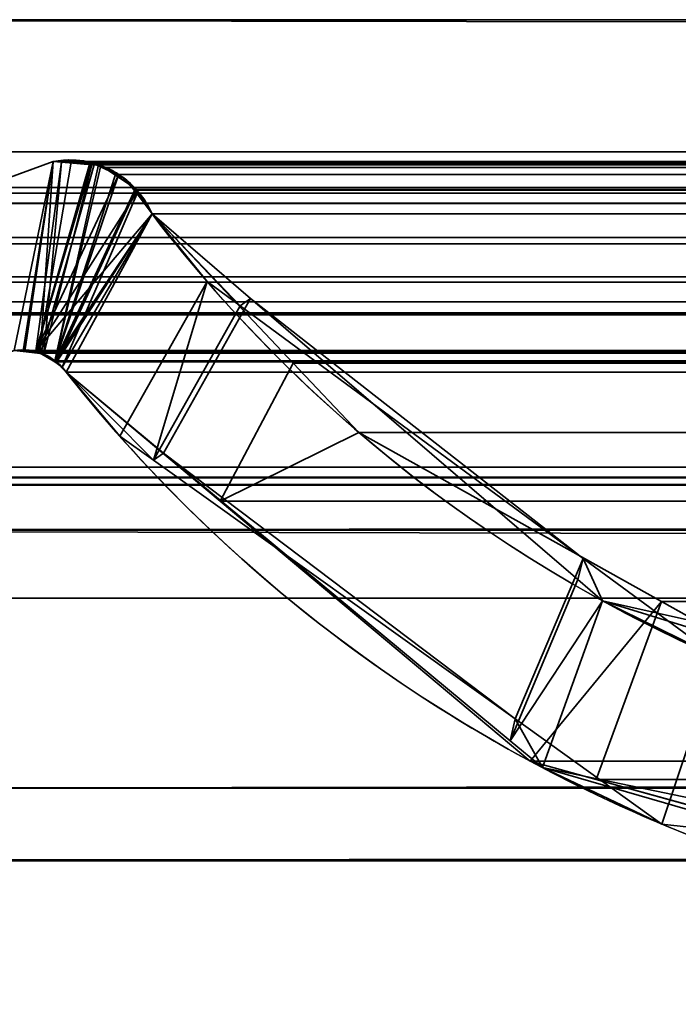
# Model space of a CAD drawing. Header units: millimetres. Extents: x -587 to 3688, y -115 to 120.
# Tile 721 of 960: x 2491.97 to 2494.99, y -1.86 to 2.65. Entities that reach past the tile are written whole.
import ezdxf

# ---------------------------------------------------------------- set-up
doc = ezdxf.new("R2010")
doc.units = ezdxf.units.MM
doc.layers.add('151', color=7, linetype='Continuous', true_color=0xffffff)

# ---------------------------------------------------------------- blocks, each defined once
blk = doc.blocks.new('UG_SURFACE_003')
at = {"layer": '151', "color": 252, "linetype": 'Continuous', "lineweight": 35}
for points in [[(3687.5, -40, 2198), (3687.5, 110, 2198), (2312.5, 110, 2198), (2312.5, -40, 2198)], [(2462.5001, -40, 2048.0001), (2462.5001, 110, 2048.0001), (3537.4999, 110, 2048.0001), (3537.4999, -40, 2048.0001)]]:
    blk.add_3dface(points, dxfattribs=at)
blk = doc.blocks.new('UG_SURFACE_087')
at = {"layer": '151', "color": 43, "linetype": 'Continuous', "lineweight": 35}
for points in [[(2490.9999, 0, 2017), (2490.9999, -49, 2017), (3509.0001, -49, 2017), (3509.0001, 0, 2017)], [(2490.9999, 0, 2), (2530, 0, 951.5), (2556, 0, 948)], [(2556, 0, 948), (2582, 0, 951.5), (3509.0001, 0, 2), (2490.9999, 0, 2)], [(2490.9999, 0, 2), (2490.9999, 0, 2017), (2530, 0, 1186.5), (2530, 0, 951.5)], [(2490.9999, 0, 2017), (2556, 0, 1190.0001), (2530, 0, 1186.5)], [(2582, 0, 1186.5), (2556, 0, 1190.0001), (2490.9999, 0, 2017), (3509.0001, 0, 2017)], [(2490.9999, 0, 2), (3509.0001, 0, 2), (3509.0001, -2), (2490.9999, -2)]]:
    blk.add_3dface(points, dxfattribs=at)
blk = doc.blocks.new('UG_SURFACE_093')
at = {"layer": '151', "color": 252, "linetype": 'Continuous', "lineweight": 35}
for points in [[(2486.0001, -46.92, 2022.5), (3513.9999, -46.92, 2022.5), (3513.9999, 13.92, 2022.5), (2486.0001, 13.92, 2022.5)], [(2487.5, -46.92, 2020.9999), (2487.5, 13.92, 2020.9999), (3512.5, 13.92, 2020.9999), (3512.5, -46.92, 2020.9999)]]:
    blk.add_3dface(points, dxfattribs=at)
blk = doc.blocks.new('UG_SURFACE_095')
at = {"layer": '151', "color": 7, "linetype": 'Continuous', "lineweight": 35}
for points in [[(2490.2101, 1.295, -7), (2492.1267, 1.997, -7), (2491.9486, 1.1329, -7), (2490.4916, 0.5991, -7)], [(2490.4916, 0.5991, 2018.0085), (2491.9486, 1.1329, 2016.5515), (2492.1267, 1.997, 2016.3734), (2490.2101, 1.295, 2018.2898)], [(2492.1267, 1.997, -7), (2490.2101, 1.295, -7), (2490.2101, 1.295, 2018.2898), (2492.1267, 1.997, 2016.3734)], [(2491.9899, 1.1314, -7), (2491.9486, 1.1329, -7), (2492.1267, 1.997, -7)], [(2492.1267, 1.997, 2016.3734), (2491.9486, 1.1329, 2016.5515), (2491.9896, 1.1281, 2016.5102)], [(2491.9896, 1.1281, 2016.5102), (2492.0676, 1.119, 2016.4325), (2492.1267, 1.997, 2016.3734)], [(2492.1267, 1.997, -7), (2492.1646, 1.9963, -7), (2492.0466, 1.1294, -7), (2491.9899, 1.1314, -7)], [(2492.1646, 1.9963, -7), (2492.295, 1.9939, -7), (2492.0466, 1.1294, -7)], [(2492.0466, 1.1294, -7), (2492.295, 1.9939, -7), (2492.3027, 1.9904, -7)], [(2492.3027, 1.9904, -7), (2492.4245, 1.9346, -7), (2492.0466, 1.1294, -7)], [(2492.0676, 1.119, 2016.4325), (2492.0831, 1.1172, 2016.417), (2492.1644, 1.9939, 2016.3355), (2492.1267, 1.997, 2016.3734)], [(2492.0831, 1.1172, 2016.417), (2492.3029, 1.9825, 2016.197), (2492.1644, 1.9939, 2016.3355)], [(2492.3449, 1.979, 2016.1552), (2492.3029, 1.9825, 2016.197), (2492.0831, 1.1172, 2016.417), (2492.1339, 1.0806, 2016.366)], [(2492.1267, 1.997, -7), (2492.1267, 1.997, 2016.3734), (2492.1644, 1.9939, 2016.3355)], [(2492.1644, 1.9939, 2016.3355), (2492.1646, 1.9963, -7), (2492.1267, 1.997, -7)], [(2492.1646, 1.9963, -7), (2492.1644, 1.9939, 2016.3355), (2492.3029, 1.9825, 2016.197)], [(2492.3029, 1.9825, 2016.197), (2492.295, 1.9939, -7), (2492.1646, 1.9963, -7)], [(2492.3029, 1.9825, 2016.197), (2492.3027, 1.9904, -7), (2492.295, 1.9939, -7)], [(2492.3027, 1.9904, -7), (2492.3029, 1.9825, 2016.197), (2492.3449, 1.979, 2016.1552)], [(2492.3449, 1.979, 2016.1552), (2492.4245, 1.9346, -7), (2492.3027, 1.9904, -7)], [(2492.1339, 1.0806, 2016.366), (2492.4223, 1.9273, 2016.0775), (2492.3449, 1.979, 2016.1552)], [(2492.3449, 1.979, 2016.1552), (2492.4223, 1.9273, 2016.0775), (2492.4245, 1.9346, -7)], [(2492.0466, 1.1294, -7), (2492.4245, 1.9346, -7), (2492.4448, 1.9253, -7), (2492.5082, 1.8542, -7)], [(2492.5022, 1.8741, 2015.9976), (2492.4223, 1.9273, 2016.0775), (2492.1339, 1.0806, 2016.366)], [(2492.4448, 1.9253, -7), (2492.4245, 1.9346, -7), (2492.4223, 1.9273, 2016.0775)], [(2492.4448, 1.9253, -7), (2492.4223, 1.9273, 2016.0775), (2492.5022, 1.8741, 2015.9976)], [(2492.5022, 1.8741, 2015.9976), (2492.5082, 1.8542, -7), (2492.4448, 1.9253, -7)], [(2492.5082, 1.8542, -7), (2492.558, 1.7985, -7), (2492.5785, 1.7573, -7), (2492.0466, 1.1294, -7)], [(2492.1339, 1.0806, 2016.366), (2492.1675, 1.0564, 2016.3326), (2492.5129, 1.8578, 2015.9869), (2492.5022, 1.8741, 2015.9976)], [(2492.5785, 1.7573, 2015.9214), (2492.5129, 1.8578, 2015.9869), (2492.1675, 1.0564, 2016.3326)], [(2492.5022, 1.8741, 2015.9976), (2492.5129, 1.8578, 2015.9869), (2492.5082, 1.8542, -7)], [(2492.5082, 1.8542, -7), (2492.5129, 1.8578, 2015.9869), (2492.5785, 1.7573, 2015.9214)], [(2492.5785, 1.7573, 2015.9214), (2492.558, 1.7985, -7), (2492.5082, 1.8542, -7)], [(2492.1339, 1.0875, -7), (2492.0664, 1.12, -7), (2492.0466, 1.1294, -7), (2492.5785, 1.7573, -7)], [(2492.1358, 1.0858, -7), (2492.1339, 1.0875, -7), (2492.5785, 1.7573, -7)], [(2492.1856, 1.0331, -7), (2492.1358, 1.0858, -7), (2492.5785, 1.7573, -7)], [(2492.5785, 1.7573, 2015.9214), (2492.1675, 1.0564, 2016.3326), (2492.1856, 1.0331, 2016.3143)], [(2492.5785, 1.7573, -7), (2493.0296, 1.3698, -7), (2492.631, 0.6632, -7), (2492.1856, 1.0331, -7)], [(2492.1856, 1.0331, 2016.3143), (2492.4307, 0.7409, 2016.0694), (2492.831, 1.4475, 2015.6691), (2492.5785, 1.7573, 2015.9214)], [(2492.5785, 1.7573, 2015.9214), (2492.5785, 1.7573, -7), (2492.558, 1.7985, -7)], [(2492.5785, 1.7573, -7), (2492.831, 1.4475, 2015.6691), (2492.9812, 1.3368, 2015.5189)], [(2492.5785, 1.7573, -7), (2492.5785, 1.7573, 2015.9214), (2492.831, 1.4475, 2015.6691)], [(2492.9812, 1.3368, 2015.5189), (2493.0296, 1.3698, -7), (2492.5785, 1.7573, -7)], [(2492.831, 1.4475, 2015.6691), (2492.4307, 0.7409, 2016.0694), (2492.5845, 0.6308, 2015.9156)], [(2492.9812, 1.3368, 2015.5189), (2492.831, 1.4475, 2015.6691), (2492.5845, 0.6308, 2015.9156)], [(2494.2164, -0.6536, -7), (2492.631, 0.6632, -7), (2493.0296, 1.3698, -7), (2494.5252, 0.0846, -7)], [(2493.0296, 1.3698, -7), (2492.9812, 1.3368, 2015.5189), (2494.5498, 0.1813, 2013.9503)], [(2494.5498, 0.1813, 2013.9503), (2494.5252, 0.0846, -7), (2493.0296, 1.3698, -7)], [(2492.5845, 0.6308, 2015.9156), (2494.2389, -0.5532, 2014.2612), (2494.5498, 0.1813, 2013.9503), (2492.9812, 1.3368, 2015.5189)], [(2491.9486, 1.1329, -7), (2491.9899, 1.1314, -7), (2491.9896, 1.1281, 2016.5102)], [(2491.9896, 1.1281, 2016.5102), (2491.9486, 1.1329, 2016.5515), (2491.9486, 1.1329, -7)], [(2492.0676, 1.119, 2016.4325), (2491.9896, 1.1281, 2016.5102), (2491.9899, 1.1314, -7)], [(2491.9899, 1.1314, -7), (2492.0466, 1.1294, -7), (2492.0676, 1.119, 2016.4325)], [(2492.0466, 1.1294, -7), (2492.0664, 1.12, -7), (2492.0676, 1.119, 2016.4325)], [(2492.0664, 1.12, -7), (2492.1339, 1.0875, -7), (2492.1339, 1.0806, 2016.366)], [(2492.1339, 1.0806, 2016.366), (2492.0831, 1.1172, 2016.417), (2492.0664, 1.12, -7)], [(2492.0831, 1.1172, 2016.417), (2492.0676, 1.119, 2016.4325), (2492.0664, 1.12, -7)], [(2492.1339, 1.0875, -7), (2492.1358, 1.0858, -7), (2492.1339, 1.0806, 2016.366)], [(2492.1675, 1.0564, 2016.3326), (2492.1339, 1.0806, 2016.366), (2492.1358, 1.0858, -7)], [(2492.1358, 1.0858, -7), (2492.1856, 1.0331, -7), (2492.1856, 1.0331, 2016.3143)], [(2492.1856, 1.0331, 2016.3143), (2492.1675, 1.0564, 2016.3326), (2492.1358, 1.0858, -7)], [(2492.1856, 1.0331, -7), (2492.631, 0.6632, -7), (2492.5845, 0.6308, 2015.9156)], [(2492.5845, 0.6308, 2015.9156), (2492.4307, 0.7409, 2016.0694), (2492.1856, 1.0331, -7)], [(2492.4307, 0.7409, 2016.0694), (2492.1856, 1.0331, 2016.3143), (2492.1856, 1.0331, -7)], [(2494.2389, -0.5532, 2014.2612), (2492.5845, 0.6308, 2015.9156), (2492.631, 0.6632, -7)], [(2492.631, 0.6632, -7), (2494.2164, -0.6536, -7), (2494.2389, -0.5532, 2014.2612)], [(2494.2389, -0.5532, 2014.2612), (2494.9107, -1.0341, 2013.5894), (2495.1656, -0.2724, 2013.3343), (2494.5498, 0.1813, 2013.9503)], [(2494.6392, -0.0133, -7), (2494.5252, 0.0846, -7), (2494.5498, 0.1813, 2013.9503)], [(2494.6392, -0.0133, -7), (2494.5498, 0.1813, 2013.9503), (2495.1656, -0.2724, 2013.3343)], [(2494.5252, 0.0846, -7), (2494.6392, -0.0133, -7), (2494.2164, -0.6536, -7)], [(2494.3638, -0.7759, -7), (2494.2164, -0.6536, -7), (2494.6392, -0.0133, -7)], [(2494.6392, -0.0133, -7), (2496.6075, -0.6191, -7), (2496.4116, -1.369, -7), (2494.3638, -0.7759, -7)], [(2494.6392, -0.0133, -7), (2495.1656, -0.2724, 2013.3343), (2496.5956, -0.4504, 2011.9042)], [(2496.5956, -0.4504, 2011.9042), (2496.6075, -0.6191, -7), (2494.6392, -0.0133, -7)], [(2496.5956, -0.4504, 2011.9042), (2495.1656, -0.2724, 2013.3343), (2494.9107, -1.0341, 2013.5894), (2496.3982, -1.1969, 2012.1019)], [(2494.2389, -0.5532, 2014.2612), (2494.2164, -0.6536, -7), (2494.3638, -0.7759, -7)], [(2494.9107, -1.0341, 2013.5894), (2494.2389, -0.5532, 2014.2612), (2494.3638, -0.7759, -7)], [(2494.3638, -0.7759, -7), (2496.4116, -1.369, -7), (2496.3982, -1.1969, 2012.1019)], [(2496.3982, -1.1969, 2012.1019), (2494.9107, -1.0341, 2013.5894), (2494.3638, -0.7759, -7)]]:
    blk.add_3dface(points, dxfattribs=at)
blk = doc.blocks.new('UG_SURFACE_096')
at = {"layer": '151', "color": 7, "linetype": 'Continuous', "lineweight": 35}
for points in [[(3511.6749, 2.6459, 2020.175), (3511.6284, 5.9608, 2020.1285), (2488.3716, 5.9608, 2020.1285), (2488.3251, 2.6459, 2020.175)], [(2489.295, 2.0412, 2019.2049), (2489.3775, 4.9715, 2019.1224), (3510.6225, 4.9715, 2019.1224), (3510.705, 2.0412, 2019.2049)], [(3511.6694, 1.0733, 2020.1695), (2488.3251, 2.6459, 2020.175), (2488.239, 0.3112, 2020.261)], [(3511.6694, 1.0733, 2020.1695), (3511.6749, 2.6459, 2020.175), (2488.3251, 2.6459, 2020.175)], [(2489.295, 2.0412, 2019.2049), (3510.705, 2.0412, 2019.2049), (3510.6883, 1.8784, 2019.1882), (2489.3117, 1.8784, 2019.1882)], [(2490.2101, 1.295, 2018.2898), (2492.1267, 1.997, 2016.3734), (2491.9486, 1.1329, 2016.5515), (2490.4916, 0.5991, 2018.0085)], [(2492.1267, 1.997, 2016.3734), (2490.2101, 1.295, 2018.2898), (3509.7899, 1.295, 2018.2898), (3507.8733, 1.997, 2016.3734)], [(2491.9968, 1.1297, 2016.5033), (2491.9486, 1.1329, 2016.5515), (2492.1267, 1.997, 2016.3734)], [(2492.1267, 1.997, 2016.3734), (2492.209, 1.9934, 2016.2911), (2492.0607, 1.1255, 2016.4394), (2491.9968, 1.1297, 2016.5033)], [(2492.0692, 1.1208, 2016.4309), (2492.0607, 1.1255, 2016.4394), (2492.209, 1.9934, 2016.2911), (2492.3151, 1.9887, 2016.1848)], [(2492.1334, 1.0854, 2016.3665), (2492.0692, 1.1208, 2016.4309), (2492.3151, 1.9887, 2016.1848), (2492.3339, 1.982, 2016.166)], [(2492.1267, 1.997, 2016.3734), (3507.8733, 1.997, 2016.3734), (3507.7932, 2.0043, 2016.2933)], [(2492.209, 1.9934, 2016.2911), (2492.1267, 1.997, 2016.3734), (3507.7932, 2.0043, 2016.2933)], [(2492.3339, 1.982, 2016.166), (2492.3661, 1.9704, 2016.1338), (2492.4116, 1.9378, 2016.0885), (2492.1334, 1.0854, 2016.3665)], [(3507.7932, 2.0043, 2016.2933), (3507.791, 2.0038, 2016.2911), (2492.209, 1.9934, 2016.2911)], [(2492.3151, 1.9887, 2016.1848), (2492.209, 1.9934, 2016.2911), (3507.791, 2.0038, 2016.2911)], [(2492.3151, 1.9887, 2016.1848), (3507.791, 2.0038, 2016.2911), (3507.6666, 1.974, 2016.1667)], [(3507.6666, 1.974, 2016.1667), (2492.3339, 1.982, 2016.166), (2492.3151, 1.9887, 2016.1848)], [(2492.3661, 1.9704, 2016.1338), (2492.3339, 1.982, 2016.166), (3507.6666, 1.974, 2016.1667)], [(2492.4116, 1.9378, 2016.0885), (2492.5065, 1.8695, 2015.9934), (2492.1434, 1.08, 2016.3567), (2492.1334, 1.0854, 2016.3665)], [(2492.3661, 1.9704, 2016.1338), (3507.6666, 1.974, 2016.1667), (3507.6149, 1.9616, 2016.115)], [(3507.6149, 1.9616, 2016.115), (2492.4116, 1.9378, 2016.0885), (2492.3661, 1.9704, 2016.1338)], [(3507.6149, 1.9616, 2016.115), (3507.5877, 1.941, 2016.0878), (2492.4116, 1.9378, 2016.0885)], [(2492.5065, 1.8695, 2015.9934), (2492.4116, 1.9378, 2016.0885), (3507.5877, 1.941, 2016.0878)], [(2492.5065, 1.8695, 2015.9934), (3507.5877, 1.941, 2016.0878), (3507.4935, 1.8695, 2015.9934)], [(2489.3117, 1.8784, 2019.1882), (3510.6883, 1.8784, 2019.1882), (3510.6795, 1.8545, 2019.1793)], [(3510.6795, 1.8545, 2019.1793), (2489.3186, 1.8526, 2019.1815), (2489.3117, 1.8784, 2019.1882)], [(2489.3308, 1.8061, 2019.1691), (2489.3186, 1.8526, 2019.1815), (3510.6795, 1.8545, 2019.1793)], [(2489.3308, 1.8061, 2019.1691), (3510.6795, 1.8545, 2019.1793), (3510.6115, 1.6712, 2019.1114)], [(2492.1434, 1.08, 2016.3567), (2492.5065, 1.8695, 2015.9934), (2492.5086, 1.8664, 2015.9914), (2492.5785, 1.7573, 2015.9214)], [(3507.4935, 1.8695, 2015.9934), (2492.5086, 1.8664, 2015.9914), (2492.5065, 1.8695, 2015.9934)], [(3507.4935, 1.8695, 2015.9934), (3507.4914, 1.8664, 2015.9914), (2492.5086, 1.8664, 2015.9914)], [(2492.5086, 1.8664, 2015.9914), (3507.4914, 1.8664, 2015.9914), (3507.4215, 1.7573, 2015.9214), (2492.5785, 1.7573, 2015.9214)], [(2489.3308, 1.8061, 2019.1691), (3510.6115, 1.6712, 2019.1114), (3510.5958, 1.6501, 2019.0959)], [(3510.5958, 1.6501, 2019.0959), (2489.4049, 1.6499, 2019.0949), (2489.3308, 1.8061, 2019.1691)], [(2492.1856, 1.0331, 2016.3143), (2492.1434, 1.08, 2016.3567), (2492.5785, 1.7573, 2015.9214)], [(2492.5785, 1.7573, 2015.9214), (2493.2246, 1.0746, 2015.2755), (2492.8894, 0.4432, 2015.6107), (2492.1856, 1.0331, 2016.3143)], [(2492.5785, 1.7573, 2015.9214), (3507.4215, 1.7573, 2015.9214), (3506.7754, 1.0746, 2015.2755), (2493.2246, 1.0746, 2015.2755)], [(2489.4049, 1.6499, 2019.0949), (3510.5958, 1.6501, 2019.0959), (3510.493, 1.5104, 2018.9931)], [(2489.4185, 1.6214, 2019.0816), (2489.4049, 1.6499, 2019.0949), (3510.493, 1.5104, 2018.9931)], [(2489.4185, 1.6214, 2019.0816), (3510.493, 1.5104, 2018.9931), (3510.4425, 1.4749, 2018.9426)], [(3510.4425, 1.4749, 2018.9426), (2489.5568, 1.4693, 2018.9433), (2489.4185, 1.6214, 2019.0816)], [(2489.579, 1.4448, 2018.9211), (2489.5568, 1.4693, 2018.9433), (3510.4425, 1.4749, 2018.9426)], [(2489.579, 1.4448, 2018.9211), (3510.4425, 1.4749, 2018.9426), (3510.2572, 1.3446, 2018.7571)], [(2489.579, 1.4448, 2018.9211), (3510.2572, 1.3446, 2018.7571), (3510.2487, 1.3429, 2018.7485)], [(3510.2487, 1.3429, 2018.7485), (2489.7542, 1.3555, 2018.7457), (2489.579, 1.4448, 2018.9211)], [(2489.8539, 1.3048, 2018.6462), (2489.7542, 1.3555, 2018.7457), (3510.2487, 1.3429, 2018.7485)], [(2489.97, 1.3016, 2018.5301), (2489.8539, 1.3048, 2018.6462), (3510.2487, 1.3429, 2018.7485)], [(3510.2487, 1.3429, 2018.7485), (3510.0288, 1.3001, 2018.5287), (2489.97, 1.3016, 2018.5301)], [(2489.97, 1.3016, 2018.5301), (3510.0288, 1.3001, 2018.5287), (3509.9199, 1.2788, 2018.42)], [(2490.2101, 1.295, 2018.2898), (2489.97, 1.3016, 2018.5301), (3509.9199, 1.2788, 2018.42)], [(3509.9199, 1.2788, 2018.42), (3509.7899, 1.295, 2018.2898), (2490.2101, 1.295, 2018.2898)], [(3508.0514, 1.1329, 2016.5515), (3509.5084, 0.5991, 2018.0085), (2490.4916, 0.5991, 2018.0085), (2491.9486, 1.1329, 2016.5515)], [(3508.0514, 1.1329, 2016.5515), (2491.9486, 1.1329, 2016.5515), (2491.9968, 1.1297, 2016.5033)], [(3508.0011, 1.1363, 2016.5012), (2491.9968, 1.1297, 2016.5033), (2492.0607, 1.1255, 2016.4394)], [(3508.0011, 1.1363, 2016.5012), (3508.003, 1.1361, 2016.5031), (2491.9968, 1.1297, 2016.5033)], [(2491.9968, 1.1297, 2016.5033), (3508.003, 1.1361, 2016.5031), (3508.0514, 1.1329, 2016.5515)], [(2492.0607, 1.1255, 2016.4394), (3507.9315, 1.1144, 2016.4313), (3508.0011, 1.1363, 2016.5012)], [(2492.0607, 1.1255, 2016.4394), (2492.0692, 1.1208, 2016.4309), (3507.9315, 1.1144, 2016.4313)], [(3507.8826, 1.0991, 2016.3825), (2492.0692, 1.1208, 2016.4309), (2492.1334, 1.0854, 2016.3665)], [(3507.8826, 1.0991, 2016.3825), (3507.9315, 1.1144, 2016.4313), (2492.0692, 1.1208, 2016.4309)], [(2492.1334, 1.0854, 2016.3665), (3507.8673, 1.0844, 2016.3674), (3507.8826, 1.0991, 2016.3825)], [(3507.8673, 1.0844, 2016.3674), (2492.1334, 1.0854, 2016.3665), (2492.1434, 1.08, 2016.3567)], [(2492.1434, 1.08, 2016.3567), (3507.8144, 1.0331, 2016.3143), (3507.8673, 1.0844, 2016.3674)], [(2488.239, 0.3112, 2020.261), (3511.7145, 0.3101, 2020.2143), (3511.6694, 1.0733, 2020.1695)], [(2492.1434, 1.08, 2016.3567), (2492.1856, 1.0331, 2016.3143), (3507.8144, 1.0331, 2016.3143)], [(2493.2246, 1.0746, 2015.2755), (2493.5248, 0.7572, 2014.9751), (2492.8894, 0.4432, 2015.6107)], [(2493.5248, 0.7572, 2014.9751), (2493.2246, 1.0746, 2015.2755), (3506.7754, 1.0746, 2015.2755)], [(2493.5248, 0.7572, 2014.9751), (3506.7754, 1.0746, 2015.2755), (3506.4752, 0.7572, 2014.9751)], [(3507.8144, 1.0331, 2016.3143), (2492.1856, 1.0331, 2016.3143), (2492.8894, 0.4432, 2015.6107)], [(2492.8894, 0.4432, 2015.6107), (3507.1428, 0.3426, 2015.6429), (3507.8144, 1.0331, 2016.3143)], [(2494.3078, -0.7461, 2014.1921), (2492.8894, 0.4432, 2015.6107), (2493.5248, 0.7572, 2014.9751), (2494.9093, -0.0163, 2013.5906)], [(3506.4752, 0.7572, 2014.9751), (3505.0907, -0.0163, 2013.5906), (2494.9093, -0.0163, 2013.5906), (2493.5248, 0.7572, 2014.9751)], [(2490.077, 0.516, 2018.4231), (3509.5084, 0.5991, 2018.0085), (3509.8991, 0.5179, 2018.3992)], [(2490.077, 0.516, 2018.4231), (2490.4916, 0.5991, 2018.0085), (3509.5084, 0.5991, 2018.0085)], [(2489.2697, -0.872, 2019.2304), (3510.6926, 0.5499, 2019.1925), (3510.6869, -0.4242, 2019.187)], [(2489.2697, -0.872, 2019.2304), (2489.3074, 0.5499, 2019.1925), (3510.6926, 0.5499, 2019.1925)], [(2489.3124, 0.5521, 2019.1877), (3510.6876, 0.5521, 2019.1877), (3510.6926, 0.5499, 2019.1925), (2489.3074, 0.5499, 2019.1925)], [(3510.6852, 0.5531, 2019.1853), (2489.3124, 0.5521, 2019.1877), (2489.3148, 0.5531, 2019.1853)], [(3510.6852, 0.5531, 2019.1853), (3510.6876, 0.5521, 2019.1877), (2489.3124, 0.5521, 2019.1877)], [(2489.3148, 0.5531, 2019.1853), (2489.3208, 0.5528, 2019.1793), (3510.6792, 0.5528, 2019.1793)], [(3510.6792, 0.5528, 2019.1793), (3510.6852, 0.5531, 2019.1853), (2489.3148, 0.5531, 2019.1853)], [(2489.3208, 0.5528, 2019.1793), (2489.3408, 0.5518, 2019.1593), (3510.6595, 0.5519, 2019.1593)], [(3510.6595, 0.5519, 2019.1593), (3510.6792, 0.5528, 2019.1793), (2489.3208, 0.5528, 2019.1793)], [(3510.607, 0.5496, 2019.1071), (3510.6595, 0.5519, 2019.1593), (2489.3408, 0.5518, 2019.1593)], [(2489.3408, 0.5518, 2019.1593), (2489.3932, 0.5493, 2019.1069), (3510.607, 0.5496, 2019.1071)], [(3509.9823, 0.5216, 2018.4824), (3510.607, 0.5496, 2019.1071), (2489.3932, 0.5493, 2019.1069)], [(2489.3932, 0.5493, 2019.1069), (2490.0184, 0.5189, 2018.4815), (3509.9823, 0.5216, 2018.4824)], [(3509.8991, 0.5179, 2018.3992), (3509.9823, 0.5216, 2018.4824), (2490.0184, 0.5189, 2018.4815)], [(3509.8991, 0.5179, 2018.3992), (2490.0184, 0.5189, 2018.4815), (2490.077, 0.516, 2018.4231)], [(3506.8426, 0.0339, 2015.3425), (2492.8894, 0.4432, 2015.6107), (2494.3078, -0.7461, 2014.1921)], [(3506.8426, 0.0339, 2015.3425), (3507.1428, 0.3426, 2015.6429), (2492.8894, 0.4432, 2015.6107)], [(3511.8573, -2.122, 2020.3571), (2488.239, 0.3112, 2020.261), (2488.1506, -2.0889, 2020.3493)], [(3511.8573, -2.122, 2020.3571), (3511.7145, 0.3101, 2020.2143), (2488.239, 0.3112, 2020.261)], [(3506.8426, 0.0339, 2015.3425), (2494.3078, -0.7461, 2014.1921), (2494.6098, -0.8298, 2013.8903)], [(2494.6098, -0.8298, 2013.8903), (3505.3685, -0.7656, 2013.8683), (3506.8426, 0.0339, 2015.3425)], [(2494.9093, -0.0163, 2013.5906), (2494.6098, -0.8298, 2013.8903), (2494.3078, -0.7461, 2014.1921)], [(2494.9093, -0.0163, 2013.5906), (2495.7919, -0.5094, 2012.7079), (2496.6304, -1.3901, 2011.8697), (2494.6098, -0.8298, 2013.8903)], [(2494.9093, -0.0163, 2013.5906), (3505.0907, -0.0163, 2013.5906), (3504.2081, -0.5094, 2012.7079)], [(2495.7919, -0.5094, 2012.7079), (2494.9093, -0.0163, 2013.5906), (3504.2081, -0.5094, 2012.7079)], [(3510.6869, -0.4242, 2019.187), (2489.1946, -1.1994, 2019.3052), (2489.2697, -0.872, 2019.2304)], [(3510.6869, -0.4242, 2019.187), (3510.7999, -1.207, 2019.2997), (2489.1946, -1.1994, 2019.3052)], [(3504.4417, -1.2682, 2012.9418), (3505.3685, -0.7656, 2013.8683), (2494.6098, -0.8298, 2013.8903)], [(2494.6098, -0.8298, 2013.8903), (2496.6304, -1.3901, 2011.8697), (3503.3801, -1.3307, 2011.8802)], [(3503.3801, -1.3307, 2011.8802), (3504.4417, -1.2682, 2012.9418), (2494.6098, -0.8298, 2013.8903)], [(3510.9131, -1.9929, 2019.413), (2488.6754, -3.4655, 2019.8245), (2489.1946, -1.1994, 2019.3052)], [(2489.1946, -1.1994, 2019.3052), (3510.7999, -1.207, 2019.2997), (3510.9131, -1.9929, 2019.413)]]:
    blk.add_3dface(points, dxfattribs=at)

msp = doc.modelspace()

# ---------------------------------------------------------------- linework, layer by layer
at = {"layer": '151', "color": 252, "linetype": 'Continuous', "lineweight": -3, "true_color": 0x939598}
for p, q in [((3511.675, 2.6459, 2020.175), (2488.325, 2.6459, 2020.175)), ((2489.2951, 2.0412, 2019.2049), (3510.7049, 2.0412, 2019.2049)), ((2490.2101, 1.295, -7), (2492.1266, 1.997, -7)), ((2490.2101, 1.295, 2018.2899), (2492.1266, 1.997, 2016.3734)), ((2490.2101, 1.295, 2018.2899), (2492.1266, 1.997, 2016.3734)), ((2492.1266, 1.997, -7), (2492.1266, 1.997, 2016.3734)), ((2492.1266, 1.997, 2016.3734), (3507.8734, 1.997, 2016.3734)), ((2489.3117, 1.8784, 2019.1883), (3510.6883, 1.8784, 2019.1883)), ((2492.5786, 1.7573, -7), (2492.5786, 1.7573, 2015.9214)), ((2492.5786, 1.7573, 2015.9214), (3507.4214, 1.7573, 2015.9214)), ((2490.2101, 1.295, 2018.2899), (3509.7899, 1.295, 2018.2899)), ((3508.0515, 1.1329, 2016.5515), (2491.9485, 1.1329, 2016.5515)), ((2492.1857, 1.0331, 2016.3143), (2492.1857, 1.0331, -7)), ((3507.8143, 1.0331, 2016.3143), (2492.1857, 1.0331, 2016.3143)), ((3509.5084, 0.5991, 2018.0084), (2490.4916, 0.5991, 2018.0084)), ((3510.6926, 0.5499, 2019.1926), (2489.3074, 0.5499, 2019.1926)), ((2491, 0, 2017), (3509, 0, 2017)), ((2491, 0, 2), (3509, 0, 2))]:
    msp.add_line(p, q, dxfattribs=at)
for points in [[(2492.1266, 1.997, -7), (2492.3149, 2.0331, -7), (2492.5025, 1.9333, -7), (2492.5786, 1.7573, -7)], [(2492.5786, 1.7573, 2015.9214), (2492.5025, 1.9333, 2015.9975), (2492.3149, 2.0331, 2016.1851), (2492.1266, 1.997, 2016.3734)], [(2492.5786, 1.7573, -7), (2494.0586, -0.1772, -7), (2496.4855, -1.1357, -7), (2498.8876, -0.7357, -7)], [(2498.8876, -0.7357, 2009.6124), (2496.4855, -1.1357, 2012.0145), (2494.0586, -0.1772, 2014.4414), (2492.5786, 1.7573, 2015.9214)], [(2491.9485, 1.1329, 2016.5515), (2492.0402, 1.1489, 2016.4598), (2492.133, 1.1099, 2016.367), (2492.1857, 1.0331, 2016.3143)], [(2491.9485, 1.1329, -7), (2492.0402, 1.1489, -7), (2492.133, 1.1099, -7), (2492.1857, 1.0331, -7)], [(2492.1857, 1.0331, -7), (2493.7574, -0.9513, -7), (2496.2947, -1.9092, -7), (2498.7856, -1.4582, -7)], [(2498.7856, -1.4582, 2009.7144), (2496.2947, -1.9092, 2012.2053), (2493.7574, -0.9513, 2014.7426), (2492.1857, 1.0331, 2016.3143)]]:
    msp.add_open_spline(points, degree=3, dxfattribs=at)
for points, knots in [([(2492.5786, 1.7573, 2015.9214), (2492.56, 1.8004, 2015.94), (2492.5347, 1.8384, 2015.9653), (2492.4927, 1.8849, 2016.0073), (2492.478, 1.8988, 2016.022), (2492.4476, 1.9238, 2016.0524), (2492.4318, 1.9349, 2016.0682), (2492.3995, 1.9546, 2016.1005), (2492.383, 1.9631, 2016.117), (2492.3494, 1.9777, 2016.1506), (2492.3323, 1.9838, 2016.1677), (2492.2535, 2.0063, 2016.2465), (2492.1889, 2.0089, 2016.3111), (2492.1266, 1.997, 2016.3734)], [0, 0, 0, 0, 0.212583, 0.212583, 0.316013, 0.316013, 0.419341, 0.419341, 0.522607, 0.522607, 0.625835, 0.625835, 1, 1, 1, 1]), ([(2498.8876, -0.7357, 2009.6124), (2497.7632, -0.923, 2010.7368), (2496.6398, -0.8246, 2011.8602), (2495.0014, -0.226, 2013.4986), (2494.4755, 0.0461, 2014.0245), (2493.4724, 0.7643, 2015.0276), (2492.9959, 1.2119, 2015.5041), (2492.5786, 1.7573, 2015.9214)], [0, 0, 0, 0, 0.5, 0.5, 0.75, 0.75, 1, 1, 1, 1]), ([(2491.9485, 1.1329, 2016.5515), (2491.9857, 1.1394, 2016.5143), (2492.0241, 1.137, 2016.4759), (2492.0895, 1.1165, 2016.4105), (2492.1179, 1.1015, 2016.3821), (2492.1587, 1.067, 2016.3413), (2492.1732, 1.0513, 2016.3268), (2492.1857, 1.0331, 2016.3143)], [0, 0, 0, 0, 0.441696, 0.441696, 0.790152, 0.790152, 1, 1, 1, 1]), ([(2492.1857, 1.0331, 2016.3143), (2492.6283, 0.4742, 2015.8717), (2493.1182, 0.0282, 2015.3818), (2494.166, -0.7016, 2014.334), (2494.7277, -0.9829, 2013.7723), (2496.4254, -1.5783, 2012.0746), (2497.6153, -1.6701, 2010.8847), (2498.7856, -1.4582, 2009.7144)], [0, 0, 0, 0, 0.25, 0.25, 0.5, 0.5, 1, 1, 1, 1])]:
    msp.add_open_spline(points, degree=3, knots=knots, dxfattribs=at)

# ---------------------------------------------------------------- block references
for name in ['UG_SURFACE_093', 'UG_SURFACE_003', 'UG_SURFACE_087', 'UG_SURFACE_095', 'UG_SURFACE_096']:
    msp.add_blockref(name, (0, 0), dxfattribs=at)

doc.saveas('drawing.dxf')
